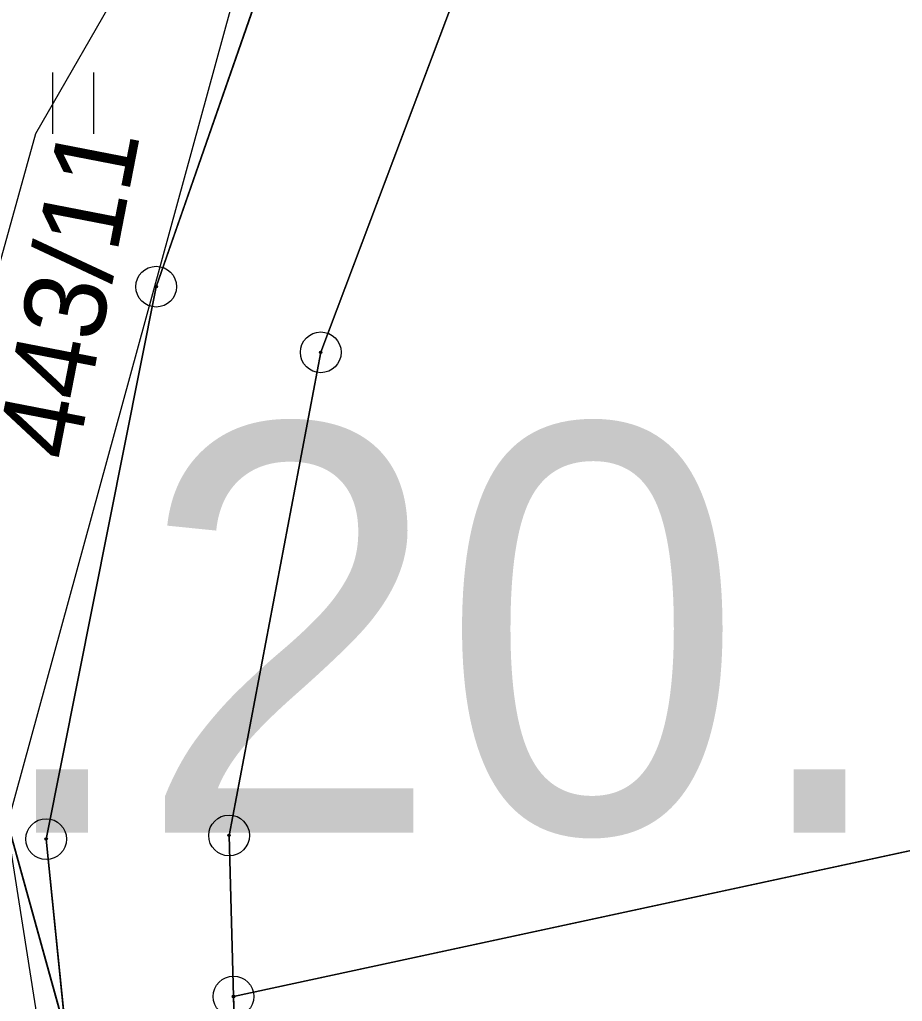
# Model space of a CAD drawing. Extents: x -706130 to -698555, y -971544 to -967260.
# Drawn here: x -704314.62 to -704292.96, y -969998.16 to -969974.08 of the extents above; entities that cross this region are included whole.
import ezdxf

# ---------------------------------------------------------------- set-up
doc = ezdxf.new("R2010")
doc.units = 0
for name, color, linetype in [('BPEJ I-II trida ochrany S', 7, 'Continuous'), ('Docházková izochrona - BUS S', 7, 'Continuous'), ('Docházková izochrona - VLAK N', 7, 'Continuous'), ('Hranice intravilán', 7, 'Continuous'), ('Kanalizace_stoka bez rozlišení N', 7, 'Continuous'), ('KN_Hranice_parcel', 7, 'Continuous'), ('KN_Parcelni cisla', 7, 'Continuous'), ('KN_Polygon parcely', 7, 'Continuous'), ('KN_POZEMKY_11_VODNI_PLOCHA', 7, 'Continuous'), ('KN_POZEMKY_13_ZASTAVENA PLOCHA', 7, 'Continuous'), ('KN_POZEMKY_7_TTP', 7, 'Continuous'), ('KN_VYUZITI_07_vodni plocha_tok prirozeny', 7, 'Continuous'), ('KN_Značky bodu BP', 7, 'Continuous'), ('KN_Značky kultur', 7, 'Continuous'), ('Koridor pro revitalizaci a rozvolneni toku N', 7, 'Continuous'), ('Koridor pro revitalizaci a rozvolneni toku N ŠRAFY', 7, 'Continuous'), ('Plochy smíšené nezastavěného území všeobecné S', 7, 'Continuous'), ('Plochy smíšené obytné venkovské S', 7, 'Continuous'), ('Plochy vodní a vodnich toku S', 7, 'Continuous'), ('Regulační bloky v krajině S', 7, 'Continuous'), ('Regulační bloky v krajině S  TIS', 7, 'Continuous'), ('Regulační bloky zastavěné S', 7, 'Continuous'), ('Regulační kódy zastavěné S', 7, 'Continuous'), ('VPO pro zvysovani retencnich schopnosti uzemi_obrys N', 7, 'Continuous'), ('VPO pro zvysovani retencnich schopnosti uzemi_plocha N', 7, 'Continuous'), ('Zastavene uzemi N', 7, 'Continuous'), ('Zastavene uzemi plochy N', 7, 'Continuous'), ('Záplavového území_aktivní zóna S', 7, 'Continuous')]:
    doc.layers.add(name, color=color, linetype=linetype)

msp = doc.modelspace()

# ---------------------------------------------------------------- linework, layer by layer
at = {"layer": 'BPEJ I-II trida ochrany S'}
for p, q in [((-704302.54, -969969.8), (-704307.23, -969982.24)), ((-704311.27, -969980.63), (-704308.45, -969972.54)), ((-704313.97, -969994.18), (-704311.27, -969980.63)), ((-704307.23, -969982.24), (-704309.48, -969994.09)), ((-704315.27, -969992.52), (-704313.49, -969998.92)), ((-704313.49, -969998.92), (-704313.97, -969994.18)), ((-704309.48, -969994.09), (-704309.37, -969998.04)), ((-704309.37, -969998.04), (-704309.18, -970004.65))]:
    msp.add_line(p, q, dxfattribs=at)
at = {"layer": 'Docházková izochrona - BUS S'}
msp.add_arc((-704361.829, -969946.93), 400, 155.51821, 17.33949, dxfattribs=at)
at = {"layer": 'Docházková izochrona - VLAK N'}
msp.add_circle((-704165.451, -969778.767), 800, dxfattribs=at)
at = {"layer": 'Hranice intravilán'}
msp.add_lwpolyline([(-704175.17, -969859.69), (-704183.54, -969861.32), (-704187.63, -969862.78), (-704234.2, -969870.91), (-704242.82, -969872.42), (-704255.62, -969874.66), (-704267.43, -969876.72), (-704281.58, -969879.19), (-704281.4, -969887.02), (-704279.32, -969886.64), (-704277.79, -969894.76), (-704274, -969914.93), (-704269.4, -969939.37), (-704293.11, -969944.34), (-704308.17, -969962.06), (-704309.48, -969966.33), (-704308.45, -969972.54), (-704311.27, -969980.63), (-704313.97, -969994.18), (-704313.49, -969998.92)], dxfattribs=at)
at = {"layer": 'Kanalizace_stoka bez rozlišení N'}
msp.add_lwpolyline([(-704327.417, -970095.907), (-704321.171, -970094.457), (-704291.304, -970061.119), (-704296.035, -970046.854), (-704306.704, -970026.654), (-704311.283, -970016.989), (-704314.925, -969993.846), (-704307.349, -969966.183), (-704300.189, -969956.423), (-704286.701, -969946.436)], dxfattribs=at)
at = {"layer": 'KN_Hranice_parcel'}
for p, q in [((-704308.45, -969972.54), (-704311.27, -969980.63)), ((-704311.27, -969980.63), (-704313.97, -969994.18)), ((-704278.09, -969991.3), (-704309.37, -969998.04)), ((-704313.97, -969994.18), (-704313.49, -969998.92))]:
    msp.add_line(p, q, dxfattribs=at)
for points in [[(-704309.37, -969998.04), (-704309.48, -969994.09), (-704307.23, -969982.24), (-704302.54, -969969.8), (-704297.31, -969961.4), (-704284.55, -969952.62), (-704276.15, -969950.1), (-704262.78, -969950.38), (-704249.79, -969953.5), (-704236.61, -969959.63), (-704204.16, -969975.37)], [(-704313.49, -969998.92), (-704315.27, -969992.52), (-704315.86, -969989.68), (-704318.38, -969978.88), (-704317.11, -969978.59)], [(-704299.25, -970030.39), (-704300.48, -970028.26), (-704306.78, -970016.28), (-704309.18, -970004.65), (-704309.37, -969998.04)]]:
    msp.add_lwpolyline(points, dxfattribs=at)
at = {"layer": 'KN_Polygon parcely'}
for points in [[(-704169.4, -969985.57), (-704194.82, -969973.36), (-704233.88, -969954.6), (-704247.36, -969948.47), (-704262.56, -969945), (-704276.82, -969945.17), (-704286.63, -969948.42), (-704300.54, -969958.24), (-704306.74, -969967.66), (-704308.45, -969972.54), (-704311.27, -969980.63), (-704313.97, -969994.18), (-704313.49, -969998.92)], [(-704309.18, -970004.65), (-704309.37, -969998.04), (-704309.48, -969994.09), (-704307.23, -969982.24), (-704302.54, -969969.8), (-704297.31, -969961.4), (-704284.55, -969952.62), (-704276.15, -969950.1), (-704262.78, -969950.38), (-704249.79, -969953.5), (-704236.61, -969959.63), (-704204.16, -969975.37), (-704172.23, -969990.86)]]:
    msp.add_lwpolyline(points, dxfattribs=at)
for points in [[(-704204.16, -969975.37), (-704236.61, -969959.63), (-704249.79, -969953.5), (-704262.78, -969950.38), (-704276.15, -969950.1), (-704284.55, -969952.62), (-704297.31, -969961.4), (-704302.54, -969969.8), (-704307.23, -969982.24), (-704309.48, -969994.09), (-704309.37, -969998.04), (-704278.09, -969991.3)], [(-704318.92, -969975.14), (-704317.85, -969974.92), (-704317.11, -969978.59), (-704318.38, -969978.88), (-704315.86, -969989.68), (-704315.27, -969992.52), (-704313.49, -969998.92), (-704313.97, -969994.18), (-704311.27, -969980.63), (-704308.45, -969972.54), (-704319.12, -969973.48)], [(-704328.59, -969980.84), (-704328.95, -969980.91), (-704336.9, -969981.99), (-704328.82, -970002.23), (-704313.49, -969998.92), (-704315.27, -969992.52), (-704315.86, -969989.68), (-704318.38, -969978.88), (-704317.11, -969978.59), (-704317.85, -969974.92), (-704318.92, -969975.14), (-704323.76, -969976.12), (-704329.26, -969977.23)], [(-704309.37, -969998.04), (-704309.18, -970004.65), (-704306.78, -970016.28), (-704300.48, -970028.26), (-704299.25, -970030.39), (-704295.5, -970029.8), (-704276.73, -970027.47), (-704277, -970020.28), (-704278.09, -969991.3)]]:
    msp.add_lwpolyline(points, close=True, dxfattribs=at)
at = {"layer": 'KN_POZEMKY_11_VODNI_PLOCHA'}
for p, q in [((-704302.54, -969969.8), (-704307.23, -969982.24)), ((-704311.27, -969980.63), (-704308.45, -969972.54)), ((-704313.97, -969994.18), (-704311.27, -969980.63)), ((-704307.23, -969982.24), (-704309.48, -969994.09)), ((-704313.49, -969998.92), (-704313.97, -969994.18)), ((-704309.48, -969994.09), (-704309.37, -969998.04)), ((-704309.37, -969998.04), (-704309.18, -970004.65))]:
    msp.add_line(p, q, dxfattribs=at)
at = {"layer": 'KN_POZEMKY_13_ZASTAVENA PLOCHA'}
msp.add_line((-704315.27, -969992.52), (-704313.49, -969998.92), dxfattribs=at)
at = {"layer": 'KN_POZEMKY_7_TTP'}
for p, q in [((-704307.23, -969982.24), (-704302.54, -969969.8)), ((-704308.45, -969972.54), (-704311.27, -969980.63)), ((-704311.27, -969980.63), (-704313.97, -969994.18)), ((-704309.48, -969994.09), (-704307.23, -969982.24)), ((-704309.37, -969998.04), (-704278.09, -969991.3)), ((-704278.09, -969991.3), (-704309.37, -969998.04)), ((-704313.49, -969998.92), (-704315.27, -969992.52)), ((-704313.97, -969994.18), (-704313.49, -969998.92)), ((-704309.37, -969998.04), (-704309.48, -969994.09)), ((-704309.18, -970004.65), (-704309.37, -969998.04))]:
    msp.add_line(p, q, dxfattribs=at)
at = {"layer": 'KN_VYUZITI_07_vodni plocha_tok prirozeny'}
for p, q in [((-704302.54, -969969.8), (-704307.23, -969982.24)), ((-704311.27, -969980.63), (-704308.45, -969972.54)), ((-704313.97, -969994.18), (-704311.27, -969980.63)), ((-704307.23, -969982.24), (-704309.48, -969994.09)), ((-704313.49, -969998.92), (-704313.97, -969994.18)), ((-704309.48, -969994.09), (-704309.37, -969998.04)), ((-704309.37, -969998.04), (-704309.18, -970004.65))]:
    msp.add_line(p, q, dxfattribs=at)
at = {"layer": 'KN_Značky bodu BP'}
for centre, radius in [((-704311.27, -969980.63), 0.5), ((-704311.27, -969980.63), 0.0303), ((-704307.23, -969982.24), 0.5), ((-704307.23, -969982.24), 0.0303), ((-704313.97, -969994.18), 0.5), ((-704309.48, -969994.09), 0.5), ((-704313.97, -969994.18), 0.0303), ((-704309.48, -969994.09), 0.0303), ((-704309.37, -969998.04), 0.5), ((-704309.37, -969998.04), 0.0303)]:
    msp.add_circle(centre, radius, dxfattribs=at)
at = {"layer": 'KN_Značky kultur'}
for p, q in [((-704313.801, -969976.88), (-704313.801, -969975.38)), ((-704312.8, -969976.88), (-704312.8, -969975.38))]:
    msp.add_line(p, q, dxfattribs=at)
at = {"layer": 'Koridor pro revitalizaci a rozvolneni toku N'}
msp.add_lwpolyline([(-704115.964, -970021.522), (-704131.04, -969996.62), (-704133.64, -969990.62), (-704136.32, -969985.6), (-704140.36, -969985.93), (-704145.61, -969986.36), (-704159.39, -969986.6), (-704188.32, -969971.96), (-704213.18, -969961.9), (-704257.09, -969942.09), (-704269.4, -969939.37), (-704293.11, -969944.34), (-704308.17, -969962.06), (-704309.48, -969966.33), (-704308.45, -969972.54), (-704311.27, -969980.63), (-704313.97, -969994.18), (-704313.49, -969998.92)], dxfattribs=at)
at = {"layer": 'Koridor pro revitalizaci a rozvolneni toku N ŠRAFY'}
msp.add_lwpolyline([(-704115.964, -970021.522), (-704131.04, -969996.62), (-704133.64, -969990.62), (-704136.32, -969985.6), (-704140.36, -969985.93), (-704145.61, -969986.36), (-704159.39, -969986.6), (-704188.32, -969971.96), (-704213.18, -969961.9), (-704257.09, -969942.09), (-704269.4, -969939.37), (-704293.11, -969944.34), (-704308.17, -969962.06), (-704309.48, -969966.33), (-704308.45, -969972.54), (-704311.27, -969980.63), (-704313.97, -969994.18), (-704313.49, -969998.92)], dxfattribs=at)
at = {"layer": 'Plochy smíšené nezastavěného území všeobecné S'}
for p, q in [((-704302.54, -969969.8), (-704307.23, -969982.24)), ((-704307.23, -969982.24), (-704309.48, -969994.09)), ((-704309.48, -969994.09), (-704309.37, -969998.04)), ((-704309.37, -969998.04), (-704309.18, -970004.65))]:
    msp.add_line(p, q, dxfattribs=at)
at = {"layer": 'Plochy smíšené obytné venkovské S'}
for p, q in [((-704311.27, -969980.63), (-704308.45, -969972.54)), ((-704313.97, -969994.18), (-704311.27, -969980.63)), ((-704313.49, -969998.92), (-704313.97, -969994.18))]:
    msp.add_line(p, q, dxfattribs=at)
at = {"layer": 'Plochy vodní a vodnich toku S'}
for p, q in [((-704307.23, -969982.24), (-704302.54, -969969.8)), ((-704308.45, -969972.54), (-704311.27, -969980.63)), ((-704311.27, -969980.63), (-704313.97, -969994.18)), ((-704309.48, -969994.09), (-704307.23, -969982.24)), ((-704313.97, -969994.18), (-704313.49, -969998.92)), ((-704309.37, -969998.04), (-704309.48, -969994.09)), ((-704309.18, -970004.65), (-704309.37, -969998.04))]:
    msp.add_line(p, q, dxfattribs=at)
at = {"layer": 'Regulační bloky v krajině S'}
for p, q in [((-704307.23, -969982.24), (-704302.54, -969969.8)), ((-704302.54, -969969.8), (-704307.23, -969982.24)), ((-704308.45, -969972.54), (-704311.27, -969980.63)), ((-704311.27, -969980.63), (-704313.97, -969994.18)), ((-704309.48, -969994.09), (-704307.23, -969982.24)), ((-704307.23, -969982.24), (-704309.48, -969994.09)), ((-704313.97, -969994.18), (-704313.49, -969998.92)), ((-704309.37, -969998.04), (-704309.48, -969994.09)), ((-704309.48, -969994.09), (-704309.37, -969998.04)), ((-704309.18, -970004.65), (-704309.37, -969998.04)), ((-704309.37, -969998.04), (-704309.18, -970004.65))]:
    msp.add_line(p, q, dxfattribs=at)
at = {"layer": 'Regulační bloky v krajině S  TIS'}
for p, q in [((-704307.23, -969982.24), (-704302.54, -969969.8)), ((-704308.45, -969972.54), (-704311.27, -969980.63)), ((-704311.27, -969980.63), (-704313.97, -969994.18)), ((-704309.48, -969994.09), (-704307.23, -969982.24)), ((-704313.97, -969994.18), (-704313.49, -969998.92)), ((-704309.37, -969998.04), (-704309.48, -969994.09)), ((-704309.18, -970004.65), (-704309.37, -969998.04))]:
    msp.add_line(p, q, dxfattribs=at)
at = {"layer": 'Regulační bloky zastavěné S'}
for p, q in [((-704311.27, -969980.63), (-704308.45, -969972.54)), ((-704313.97, -969994.18), (-704311.27, -969980.63)), ((-704313.49, -969998.92), (-704313.97, -969994.18))]:
    msp.add_line(p, q, dxfattribs=at)
at = {"layer": 'VPO pro zvysovani retencnich schopnosti uzemi_obrys N'}
msp.add_lwpolyline([(-704115.964, -970021.522), (-704131.04, -969996.62), (-704133.64, -969990.62), (-704136.32, -969985.6), (-704140.36, -969985.93), (-704145.61, -969986.36), (-704159.39, -969986.6), (-704188.32, -969971.96), (-704213.18, -969961.9), (-704257.09, -969942.09), (-704269.4, -969939.37), (-704293.11, -969944.34), (-704308.17, -969962.06), (-704309.48, -969966.33), (-704308.45, -969972.54), (-704311.27, -969980.63), (-704313.97, -969994.18), (-704313.49, -969998.92)], dxfattribs=at)
at = {"layer": 'VPO pro zvysovani retencnich schopnosti uzemi_plocha N'}
msp.add_lwpolyline([(-704115.964, -970021.522), (-704131.04, -969996.62), (-704133.64, -969990.62), (-704136.32, -969985.6), (-704140.36, -969985.93), (-704145.61, -969986.36), (-704159.39, -969986.6), (-704188.32, -969971.96), (-704213.18, -969961.9), (-704257.09, -969942.09), (-704269.4, -969939.37), (-704293.11, -969944.34), (-704308.17, -969962.06), (-704309.48, -969966.33), (-704308.45, -969972.54), (-704311.27, -969980.63), (-704313.97, -969994.18), (-704313.49, -969998.92)], dxfattribs=at)
at = {"layer": 'Zastavene uzemi N'}
msp.add_lwpolyline([(-704313.49, -969998.92), (-704313.97, -969994.18), (-704311.27, -969980.63), (-704308.45, -969972.54), (-704309.48, -969966.33), (-704308.17, -969962.06), (-704293.11, -969944.34), (-704269.4, -969939.37), (-704257.09, -969942.09), (-704233.74, -969952.37), (-704213.18, -969961.9), (-704188.32, -969971.96), (-704152.72, -969964.29), (-704156.51, -969947.86), (-704178.52, -969897.8), (-704185.49, -969866.77), (-704183.199, -969866.256), (-704174.79, -969864.37), (-704115.65, -969850.47), (-704116.39, -969847.33), (-704063.62, -969834.4), (-704027.82, -969825.63), (-703936.14, -969804.4)], dxfattribs=at)
at = {"layer": 'Zastavene uzemi plochy N'}
msp.add_lwpolyline([(-704313.49, -969998.92), (-704313.97, -969994.18), (-704311.27, -969980.63), (-704308.45, -969972.54), (-704309.48, -969966.33), (-704308.17, -969962.06), (-704293.11, -969944.34), (-704269.4, -969939.37), (-704257.09, -969942.09), (-704233.74, -969952.37), (-704213.18, -969961.9), (-704188.32, -969971.96), (-704152.72, -969964.29), (-704156.51, -969947.86), (-704178.52, -969897.8), (-704185.49, -969866.77), (-704183.199, -969866.256), (-704174.79, -969864.37), (-704115.65, -969850.47), (-704116.39, -969847.33), (-704063.62, -969834.4), (-704027.82, -969825.63), (-703936.14, -969804.4)], dxfattribs=at)
at = {"layer": 'Záplavového území_aktivní zóna S'}
msp.add_lwpolyline([(-704315.375, -969957.125), (-704314.5, -969960.5), (-704313.875, -969964.125), (-704312.875, -969968.875), (-704312.312, -969969.938), (-704311.062, -969971.312), (-704312, -969973), (-704314.233, -969976.877), (-704315.53, -969981.545)], dxfattribs=at)

# ---------------------------------------------------------------- texts
at = {"layer": 'KN_Parcelni cisla'}
msp.add_text('443/11', height=2, rotation=79, dxfattribs=at).set_placement((-704313.225, -969984.952))
at = {"layer": 'Regulační kódy zastavěné S'}
msp.add_text('SV.2.20.60', height=10, dxfattribs=at).set_placement((-704344.428, -969994.022))

doc.saveas('drawing.dxf')
